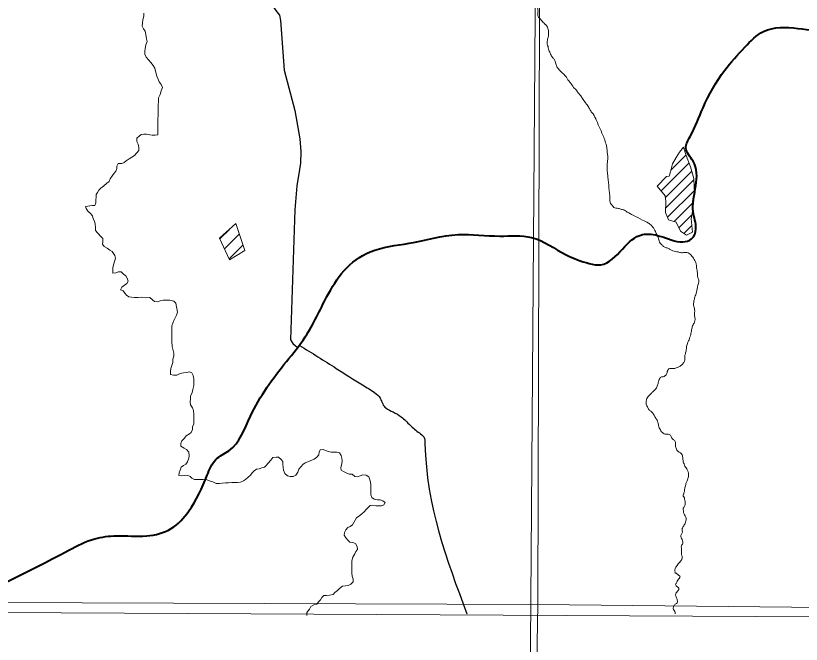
# Model space of a CAD drawing. Extents: x -1643653 to 4543381, y 1624270 to 13878484.
# Drawn here: x 616478 to 619526, y 8898641 to 8901080 of the extents above; entities that cross this region are included whole.
import ezdxf

# ---------------------------------------------------------------- set-up
doc = ezdxf.new("R2010")
doc.units = 0
doc.header["$LTSCALE"] = 200
doc.layers.add('1', color=7, linetype='Continuous', lineweight=13)
doc.layers.add('6', color=7, linetype='Continuous', lineweight=13)

msp = doc.modelspace()

# ---------------------------------------------------------------- linework, layer by layer
at = {"layer": '1', "lineweight": 25}
msp.add_spline([(814781, 9009175.5), (814787.2, 9009173.4), (814796.9, 9009173.4), (814799.4, 9009172.4), (814805.1, 9009174.5), (814805.6, 9009176.5), (814811.7, 9009179.5), (814811.7, 9009179.5), (814801.5, 9009181), (814790.7, 9009181.5), (814784.1, 9009183.1), (814777.4, 9009185.1), (814778.4, 9009175.5)], degree=3, dxfattribs=at)
at = {"layer": '6'}
for p, q in [((619020.4, 8900481.2), (619078.8, 8900539.7)), ((618982.4, 8900400.9), (619090.8, 8900509.3)), ((618998.9, 8900374.9), (619101.5, 8900477.6)), ((618999.6, 8900333.2), (619110, 8900443.6)), ((619007, 8900298.2), (619111.6, 8900402.8)), ((619033.5, 8900282.3), (619108.4, 8900357.1)), ((619051.5, 8900257.9), (619101.8, 8900308.2)), ((617270.4, 8900214.3), (617307.5, 8900251.4)), ((619071.2, 8900235.2), (619101.9, 8900265.8)), ((617288.1, 8900175.4), (617345.6, 8900232.8)), ((617305.8, 8900136.5), (617359.8, 8900190.4))]:
    msp.add_line(p, q, dxfattribs=at)
for points in [[(618663, 8924716.1), (618558.3, 8909803.7), (618456.5, 8896026.7)], [(616974.8, 8901090.5), (616974.7, 8901078.2), (616971.6, 8901065), (616970.4, 8901051.8), (616969.3, 8901039.6), (616974.4, 8901029.3), (616980.4, 8901020.1), (616983.4, 8901007.9), (616985.3, 8900990.6), (616988.3, 8900980.3), (616983.1, 8900967.1)], [(616983.1, 8900967.1), (616979.9, 8900952.9), (616978.8, 8900942.7), (616978.8, 8900931.5), (616983.8, 8900919.2), (616992.9, 8900909), (617003, 8900898.8), (617012, 8900887.5), (617018.1, 8900877.3), (617020, 8900865), (617026, 8900845.6), (617030, 8900836.4), (617035, 8900824.2), (617043.1, 8900812.9), (617047.1, 8900801.7), (617042.9, 8900788.5), (617038.7, 8900774.2), (617032.5, 8900762), (617032.5, 8900749.8), (617031.3, 8900732.5), (617031.2, 8900716.2), (617031.1, 8900703), (617031, 8900692.8), (617029.9, 8900680.6), (617029.8, 8900667.3), (617029.8, 8900655.1), (617029.7, 8900642.9), (617029.6, 8900629.6), (617029.5, 8900618.4), (617019.3, 8900617.5), (617008.1, 8900617.5), (616998, 8900617.6), (616985.8, 8900620.7), (616975.6, 8900620.8), (616964.4, 8900619.8), (616957.2, 8900612.8), (616948.1, 8900605.7)], [(616948.1, 8900605.7), (616948, 8900592.4), (616953, 8900582.2), (616955.9, 8900569), (616955.8, 8900557.8), (616938.4, 8900538.5), (616929.2, 8900531.4), (616918, 8900525.4), (616906.8, 8900517.3), (616898.6, 8900511.3), (616889.4, 8900507.2), (616875.2, 8900507.3), (616871, 8900497.2), (616870.9, 8900487), (616866.8, 8900477.8), (616860.7, 8900469.7), (616853.5, 8900460.6), (616844.2, 8900447.4), (616840.1, 8900437.3), (616831.9, 8900430.2), (616818.6, 8900419.1), (616808.4, 8900411), (616800.2, 8900403.9), (616796, 8900394.8), (616789.9, 8900386.7), (616789.8, 8900376.5), (616788.7, 8900366.3), (616788.6, 8900354.1), (616784.5, 8900343.9), (616774.3, 8900344), (616749.4, 8900339.8)], [(616749.4, 8900339.8), (616751.2, 8900332.4), (616759.2, 8900321.2), (616767.3, 8900314), (616775.4, 8900303.8), (616778.4, 8900292.5), (616783.4, 8900283.3), (616786.3, 8900271.1), (616787.3, 8900258.8), (616788.2, 8900247.6), (616795.3, 8900238.4), (616808.4, 8900223.1), (616815.5, 8900215.9), (616816.4, 8900203.6), (616815.3, 8900193.5), (616821.4, 8900185.3), (616832.5, 8900178.1), (616843.7, 8900170.9), (616852.8, 8900165.7), (616862.8, 8900150.4), (616865.8, 8900140.2), (616858.5, 8900117.8), (616855.4, 8900103.6), (616855.3, 8900092.3), (616855.2, 8900081.1), (616866.4, 8900082.1), (616876.6, 8900086.1), (616887.8, 8900086), (616895.9, 8900077.8), (616905, 8900070.6), (616910, 8900061.4), (616914, 8900050.2), (616908.9, 8900041.1), (616900.7, 8900035), (616890.5, 8900026.9)], [(616890.5, 8900026.9), (616884.3, 8900016.8), (616894.4, 8900012.6), (616901.5, 8900004.4), (616908.6, 8899996.2), (616916.7, 8899989.1), (616926.8, 8899988), (616939, 8899986.9), (616953.3, 8899986.8), (616964.5, 8899988.8), (616999, 8899987.5), (617009.2, 8899978.3), (617016.2, 8899971.1), (617027.4, 8899970), (617038.6, 8899974), (617049.8, 8899977), (617062, 8899976.9), (617076.3, 8899976.8), (617091.5, 8899972.7), (617099.6, 8899964.4), (617105.5, 8899929.8), (617102.3, 8899918.6), (617096.2, 8899908.4), (617092, 8899897.3), (617087.9, 8899887.1), (617083.7, 8899876.9), (617083.7, 8899865.7), (617083.5, 8899846.4), (617083.5, 8899836.2), (617083.4, 8899826), (617083.3, 8899815.8), (617085.2, 8899796.4), (617088.2, 8899786.2), (617091.1, 8899770.9), (617091.1, 8899759.7), (617087.9, 8899747.5), (617087.8, 8899735.3), (617083.7, 8899723.1), (617079.5, 8899711.9), (617078.4, 8899699.7), (617078.4, 8899688.5), (617090.6, 8899685.4), (617103.8, 8899686.3), (617116, 8899692.3), (617129.3, 8899694.3), (617142.5, 8899696.2), (617152.7, 8899698.2), (617161.8, 8899694.1), (617166.8, 8899684.9), (617169.8, 8899671.6), (617169.7, 8899661.4), (617169.6, 8899645.1), (617165.4, 8899629.9), (617162.3, 8899618.7), (617156.1, 8899604.5), (617156, 8899593.3), (617154.9, 8899582.1), (617156.9, 8899570.8), (617163.9, 8899558.6), (617167.9, 8899548.4), (617168.8, 8899533.1), (617168.8, 8899520.8), (617168.7, 8899507.6), (617168.6, 8899495.4), (617164.5, 8899486.2)], [(617164.5, 8899486.2), (617164.4, 8899475), (617159.5, 8899463.6), (617151.9, 8899457.9), (617139.8, 8899450.7), (617133.6, 8899441.6), (617122.4, 8899431.5), (617119.2, 8899420.3), (617119.2, 8899410.1), (617131.3, 8899402.9), (617140.4, 8899396.7), (617149.5, 8899386.5), (617150.5, 8899373.2), (617149.4, 8899363.1), (617145.2, 8899349.8), (617138, 8899339.7), (617128.8, 8899335.7), (617120.7, 8899328.6), (617116.5, 8899317.4), (617112.4, 8899307.3), (617111.3, 8899296.1), (617121.4, 8899295), (617131.6, 8899295.9), (617142.8, 8899297.9), (617155, 8899292.7), (617162.1, 8899285.6), (617171.2, 8899281.4), (617181.3, 8899280.3), (617195.6, 8899280.2), (617205.8, 8899280.2), (617220, 8899280.1), (617230.2, 8899275.9), (617243.3, 8899271.8), (617255.5, 8899265.6), (617268.7, 8899265.5), (617278.9, 8899266.5), (617292.1, 8899267.4)], [(617292.1, 8899267.4), (617304.3, 8899268.3), (617316.6, 8899269.3), (617327.8, 8899269.2), (617338.9, 8899269.1), (617350.2, 8899271.1), (617361.4, 8899275.1), (617369.5, 8899281.2), (617378.8, 8899288.2), (617389, 8899297.3), (617396.2, 8899306.5), (617403.3, 8899314.6), (617412.5, 8899320.6), (617422.7, 8899321.6), (617432.9, 8899325.6), (617443.1, 8899328.6), (617450.3, 8899335.7), (617457.5, 8899344.8), (617467.7, 8899355.9), (617475.9, 8899366.1), (617488.1, 8899367), (617498.3, 8899366.9), (617508.4, 8899358.7), (617514.5, 8899350.5), (617514.4, 8899340.3), (617516.3, 8899327.1), (617517.3, 8899316.9), (617522.3, 8899304.6), (617532.4, 8899295.4), (617543.6, 8899292.3), (617554.8, 8899292.2), (617565, 8899298.2), (617572.2, 8899309.4), (617577.3, 8899320.6), (617585.6, 8899331.7), (617592.7, 8899338.8), (617601.9, 8899345.9), (617612.1, 8899348.9), (617621.3, 8899352.9), (617635.6, 8899359.9), (617646.8, 8899367), (617654, 8899377.1), (617655.1, 8899387.3), (617659.2, 8899396.5), (617671.4, 8899397.4), (617680.6, 8899393.3), (617691.7, 8899390.1), (617701.9, 8899387), (617713.1, 8899386.9), (617724.3, 8899386.9), (617734.4, 8899383.8), (617741.5, 8899374.5), (617743.4, 8899363.3), (617744.4, 8899353.1), (617743.3, 8899341.9), (617740.1, 8899327.7), (617741.1, 8899316.5), (617750.2, 8899312.3), (617762.4, 8899305.1), (617772.5, 8899301), (617783.7, 8899300.9), (617793.8, 8899292.7), (617804, 8899291.6), (617815.2, 8899295.6), (617825.4, 8899298.6)], [(617825.4, 8899298.6), (617837.6, 8899297.5), (617848.7, 8899291.3), (617851.7, 8899280.1), (617854.7, 8899269.9), (617856.6, 8899258.7), (617856.6, 8899244.4), (617856.5, 8899233.2), (617856.4, 8899221), (617859.4, 8899210.8), (617869.5, 8899204.6), (617881.7, 8899202.5), (617892.9, 8899202.4), (617902, 8899198.3), (617911.1, 8899192.1), (617907, 8899183), (617897.8, 8899178.9), (617885.6, 8899179), (617875.4, 8899179.1), (617864.2, 8899181.2), (617854.1, 8899180.2), (617844.8, 8899171.1), (617837.7, 8899164.1), (617830.5, 8899155.9), (617821.3, 8899147.9), (617813.1, 8899140.8), (617800.8, 8899132.7), (617795.7, 8899122.6), (617790.5, 8899113.4), (617784.4, 8899105.3), (617776.2, 8899098.2), (617767, 8899094.2), (617758.8, 8899086.1), (617753.7, 8899074.9), (617752.6, 8899064.8), (617758.6, 8899054.5), (617767.7, 8899044.3)], [(617767.7, 8899044.3), (617774.8, 8899037.1), (617786, 8899037), (617797.1, 8899031.9), (617803.1, 8899020.6), (617804.1, 8899009.4), (617797.9, 8899001.3), (617793.8, 8898992.2), (617785.6, 8898980), (617782.4, 8898964.7), (617782.3, 8898952.5), (617782.2, 8898940.3), (617782.2, 8898928.1), (617782.1, 8898916.8), (617783, 8898905.6), (617787, 8898894.4), (617786.9, 8898883.2), (617778.7, 8898874.1), (617768.5, 8898869.1), (617757.3, 8898868.1), (617746.1, 8898867.2), (617733.9, 8898858.1), (617726.7, 8898850), (617716.5, 8898842.9), (617710.3, 8898834.8), (617696, 8898831.8), (617683.8, 8898830.9), (617673.7, 8898830.9), (617665.5, 8898822.9), (617660.3, 8898813.7), (617653.1, 8898805.6), (617647, 8898797.5), (617634.8, 8898794.5), (617623.5, 8898787.5), (617618.4, 8898778.3), (617608.1, 8898765.2), (617608, 8898753.2), (617608, 8898753.2), (617608.1, 8898765.2)], [(574695.3, 8898953.2), (596544.3, 8898870.4), (626625.7, 8898710.8)]]:
    msp.add_lwpolyline(points, dxfattribs=at)
for points in [[(618535.2, 8909853.3), (607574.3, 8909890.7), (607543.3, 8898835.3), (618504.2, 8898795.8)], [(619104.5, 8900240.4), (619099.2, 8900292.1), (619105.2, 8900328.5), (619112.1, 8900390.8), (619109.8, 8900448.4), (619096.9, 8900494), (619079.4, 8900538), (619068.8, 8900569.9), (619053.6, 8900550.9), (619041.5, 8900530.4), (619027, 8900506.2), (619018.7, 8900475), (619014.1, 8900457.6), (619003.5, 8900456.8), (618967.1, 8900419.6), (618998.2, 8900381.6), (619000.5, 8900358.9), (618999, 8900316.3), (619011.1, 8900289), (619041.5, 8900279.9), (619057.4, 8900245), (619080.9, 8900228.3)], [(617269.4, 8900216.6), (617332, 8900273.6), (617366.6, 8900170), (617307.2, 8900133.5)], [(618504.2, 8898795.8), (618456.5, 8896026.7), (626625.7, 8896026.7), (626625.7, 8898710.8)]]:
    msp.add_lwpolyline(points, close=True, dxfattribs=at)
at = {"layer": '6', "lineweight": 25}
msp.add_lwpolyline([(616832.2, 8902001.8), (616857.5, 8901964), (616879.7, 8901912), (616954.8, 8901814.1), (617016.6, 8901733.5), (617062.3, 8901691.6), (617085.6, 8901664.1), (617491.1, 8901095.8), (617501.2, 8901082.6), (617505.2, 8901061.2), (617519.8, 8900868.6), (617561, 8900712.6), (617580, 8900602.6), (617583.9, 8900553.7), (617583.7, 8900508.8), (617579.5, 8900483.4), (617569.1, 8900420.2), (617561.6, 8900327.5), (617544.5, 8899823.2), (617553.6, 8899807.9), (617563.8, 8899799.8), (617571, 8899793.8)], dxfattribs=at)
at = {"layer": '6'}
for points in [[(618499, 8901761.6), (618503.2, 8901756.5), (618514.3, 8901749.3), (618537.3, 8901740.1), (618557.5, 8901729.9), (618566, 8901718.5), (618573.2, 8901700), (618580, 8901674.2), (618589.5, 8901646.4), (618593.3, 8901621.8), (618591.2, 8901598.9), (618587.7, 8901571.1), (618588.4, 8901548.8), (618589.1, 8901537), (618583.5, 8901528.6), (618575.9, 8901520.3), (618571, 8901505), (618569.5, 8901492.9), (618571.1, 8901478.9), (618575.3, 8901458.1), (618576.3, 8901438.2), (618578.3, 8901414.3), (618577.9, 8901397.7), (618572.6, 8901372.7), (618558.5, 8901343), (618550.3, 8901324.2), (618544.1, 8901303.3), (618542.6, 8901289.4), (618545.9, 8901266.5), (618547.2, 8901256.2), (618542, 8901245.6), (618537.3, 8901235.3), (618536.4, 8901218.2), (618537.1, 8901203.9), (618535, 8901190.1), (618531.9, 8901176.4), (618524.9, 8901167.3), (618516, 8901155.2), (618510.6, 8901147.1), (618506.1, 8901139.1), (618505.3, 8901129.8), (618503, 8901122.9), (618503.4, 8901111.4), (618504.7, 8901093.6), (618504.2, 8901080), (618511.5, 8901070.3), (618519.3, 8901061), (618531.9, 8901048.2), (618539.3, 8901039.7), (618544.9, 8901022.6), (618545.9, 8901009.7), (618545.5, 8901001.1), (618542, 8900989.9), (618540.8, 8900979.8), (618540.4, 8900969.7)], [(618540.4, 8900969.7), (618543.7, 8900960.6), (618545.7, 8900950.9), (618551.7, 8900935.8), (618555.6, 8900926.7), (618563.5, 8900915.8), (618569.9, 8900906.9), (618573.2, 8900897.2), (618577.9, 8900883.3), (618586.6, 8900870.7), (618610.8, 8900847.4), (618615.1, 8900841.4), (618621.1, 8900831.3), (618629.7, 8900821.4), (618643, 8900802.2), (618653.9, 8900791.6), (618661.9, 8900779.6), (618670.8, 8900769.3), (618679.7, 8900755.3), (618692.5, 8900737.8), (618702.4, 8900722.9), (618709.4, 8900710.7), (618718.3, 8900699.4), (618732, 8900673.8), (618745.7, 8900641.5), (618759.9, 8900608.7), (618767.2, 8900587.4), (618772.2, 8900563.6), (618773.5, 8900548.6), (618775.7, 8900532), (618775, 8900518.7), (618773, 8900503.4), (618773.5, 8900489.6), (618773.7, 8900477.8), (618776.2, 8900454.7), (618780, 8900412.3), (618783.5, 8900370.1), (618785.2, 8900355.3), (618793, 8900343.7), (618799.1, 8900336.7), (618806.3, 8900333.4), (618816.6, 8900332.9), (618828.9, 8900328.9), (618840.5, 8900325.9), (618848, 8900320.9), (618861, 8900313.1), (618873.8, 8900306.3), (618910.3, 8900287.7), (618933.1, 8900275.7), (618944.9, 8900266.1), (618958.7, 8900247.3), (618965.5, 8900231.8), (618972.5, 8900214.9), (618978.8, 8900198.4), (618987.6, 8900189.8)], [(618987.6, 8900189.8), (618996.9, 8900181.8), (619008.4, 8900178.3), (619017.7, 8900172.8), (619027.5, 8900168), (619048.1, 8900163.7), (619061.6, 8900160.7), (619076.2, 8900161.7), (619087, 8900160), (619101.8, 8900147.4), (619113.3, 8900130.3), (619118.6, 8900119), (619119.4, 8900104.7), (619122.6, 8900090.4), (619123.1, 8900075.6), (619125.1, 8900064.5), (619128.2, 8900055.8), (619123.4, 8900027.1), (619117.9, 8900002.3), (619112.3, 8899984.2), (619109.3, 8899970.4), (619108.6, 8899957.1), (619112.6, 8899940.5), (619112.6, 8899928.4), (619112.6, 8899915.9), (619114.3, 8899901.6), (619111.8, 8899891.5), (619104.8, 8899877.5), (619100.8, 8899861.2), (619097.3, 8899843.6), (619090.8, 8899823), (619083, 8899804.1), (619080.7, 8899788.8), (619077.5, 8899772.2), (619074.5, 8899759.4), (619074, 8899744.6), (619070.4, 8899734.6), (619061.7, 8899724.5), (619050.9, 8899718), (619031.3, 8899711), (619020.2, 8899711.5), (619015.7, 8899711.5), (619006.6, 8899700.3), (619004.6, 8899692), (618997.5, 8899683), (618990.3, 8899679.2), (618984.5, 8899678.7), (618979.2, 8899676), (618975.2, 8899669.2), (618972.2, 8899660.4), (618968.7, 8899646.3), (618961.9, 8899633.1), (618951.9, 8899622.8), (618942.1, 8899612.7), (618935.1, 8899605.9)], [(618935.1, 8899605.9), (618929.3, 8899598.9), (618926.3, 8899591.9), (618924, 8899579.6), (618924.8, 8899573.3), (618931.1, 8899559.6), (618937.8, 8899548.8), (618946.4, 8899542.5), (618955.1, 8899529.9), (618962.4, 8899518.1), (618969.7, 8899502.6), (618972.5, 8899489.8), (618974.7, 8899481.5), (618979.5, 8899473.2), (618984.2, 8899466.2), (618998.8, 8899457.1), (619013.8, 8899455.4), (619018.9, 8899452.4), (619022.6, 8899443.6), (619029.4, 8899436), (619036.9, 8899428.3), (619038.4, 8899419.5), (619039.4, 8899405.4), (619041.7, 8899399.1), (619046.9, 8899391.3), (619057.4, 8899384), (619062.2, 8899380), (619065.2, 8899373.7), (619066.7, 8899366.2), (619068, 8899353.9), (619069.7, 8899345.6), (619073.2, 8899336.6), (619076.5, 8899329.3), (619082.3, 8899322), (619085.5, 8899315.2), (619088.5, 8899305.4), (619088.8, 8899296.2), (619087.5, 8899289.1), (619084.5, 8899279.1), (619081.3, 8899271), (619079, 8899265), (619075, 8899248.7), (619073.2, 8899242.7), (619073.2, 8899237.2), (619072, 8899231.9), (619070, 8899225.6), (619067.7, 8899221.1), (619068.2, 8899216.8), (619071, 8899213.1), (619073.5, 8899205), (619075.5, 8899195.2), (619075.5, 8899184.2), (619073.7, 8899176.9), (619070, 8899171.9), (619067.7, 8899169.6)], [(619067.7, 8899169.6), (619068.7, 8899159.8), (619069.5, 8899153.6), (619073.5, 8899143.8), (619078, 8899134.7), (619079.7, 8899128), (619079, 8899120.7), (619075.7, 8899110.9), (619072.2, 8899104.6), (619068, 8899098.3), (619065.4, 8899092.3), (619064.2, 8899088), (619064.9, 8899077.1), (619063.4, 8899071.8), (619059.7, 8899065.8), (619058.9, 8899061.1), (619059.9, 8899056.3), (619063.7, 8899047.8), (619066.2, 8899038.7), (619066.9, 8899033.2), (619062.4, 8899026.7), (619060.7, 8899019.1), (619062.2, 8899009.1), (619061.7, 8898998.1), (619062.2, 8898989), (619064.2, 8898983), (619036.6, 8898934.3), (619035.8, 8898928.6), (619036.6, 8898924.1), (619036.6, 8898918.3), (619041.1, 8898916.8), (619051.1, 8898908.7), (619055.6, 8898905.5), (619050.1, 8898894.2), (619040.6, 8898877.9), (619038.6, 8898873.8), (619040.8, 8898868.1), (619045.6, 8898863.8), (619051.6, 8898859.3), (619050.9, 8898854.3), (619048.1, 8898850.5), (619043.3, 8898843.5), (619039.3, 8898837.7), (619038.8, 8898832.7), (619040.6, 8898825.1), (619043.8, 8898818.6), (619045.1, 8898813.1), (619046.1, 8898807.1), (619044.3, 8898802.1), (619035.1, 8898795), (619031.3, 8898791), (619029.6, 8898782), (619030.1, 8898776.4), (619035.6, 8898768.4), (619037.3, 8898760.1)]]:
    msp.add_spline(points, degree=3, dxfattribs=at)
at = {"layer": '6', "lineweight": 40}
msp.add_spline([(616186.7, 8898760.2), (616684.4, 8899006.3), (616785.1, 8899051), (616869, 8899062.2), (616986.5, 8899062.2), (617081.5, 8899090.2), (617148.7, 8899157.3), (617221.3, 8899297.1), (617254.9, 8899358.6), (617305.2, 8899392.2), (617389.1, 8899526.4), (617529, 8899738.9), (617601.7, 8899834), (617685.6, 8899990.6), (617752.7, 8900091.3), (617853.4, 8900164), (618004.4, 8900197.6), (618194.5, 8900231.1), (618356.7, 8900225.5), (618479.8, 8900219.9), (618614, 8900152.8), (618703.5, 8900119.2), (618748.2, 8900113.7), (618832.1, 8900175.2), (618910.4, 8900231.1), (618977.5, 8900225.5), (619067, 8900203.2), (619100.6, 8900214.3), (619117.4, 8900253.5), (619106.2, 8900320.6), (619117.4, 8900421.3), (619106.2, 8900516.3), (619078.2, 8900566.7), (619095, 8900611.4), (619145.3, 8900723.3), (619229.2, 8900868.7), (619307.5, 8900958.2), (619380.2, 8901019.7), (619512.8, 8901031.2), (619643.1, 8901014.1), (619824.8, 8900993.8)], degree=3, dxfattribs=at)
at = {"layer": '6', "lineweight": 25}
msp.add_spline([(617579.8, 8899801), (617722.1, 8899711.9), (617823.8, 8899647.8), (617870.7, 8899618), (617892.6, 8899596.1), (617902, 8899574.2), (617914.5, 8899558.6), (617942.7, 8899542.9), (617974, 8899524.2), (618008.4, 8899491.3), (618044.3, 8899461.6), (618061.5, 8899446), (618066.2, 8899419.4), (618228.9, 8898759.8)], degree=3, dxfattribs=at)

doc.saveas('drawing.dxf')
